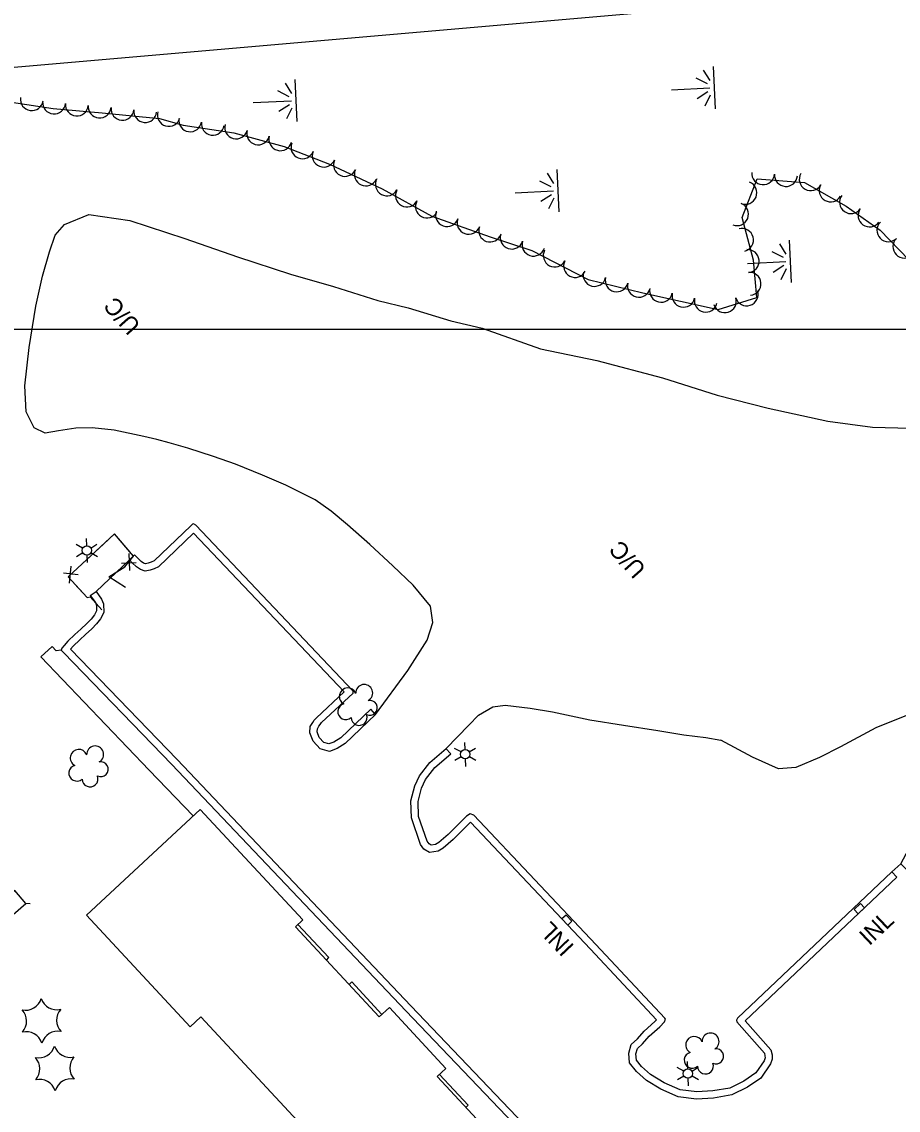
# Model space of a CAD drawing. Extents: x 353423 to 364002, y 127000 to 201942.
# Drawn here: x 360090.4 to 360396.6, y 148727.2 to 149107.4 of the extents above; entities that cross this region are included whole.
import ezdxf

# ---------------------------------------------------------------- set-up
doc = ezdxf.new("R2010")
doc.units = 0
for name, color, linetype in [('E_DTM_SlopeBottom', 7, 'Continuous'), ('E_FEN_Generic', 7, 'Continuous'), ('E_LAND_BrushLine', 7, 'Continuous'), ('E_LAND_TreeLine', 7, 'Continuous'), ('E_MISCPROP', 7, 'Continuous'), ('E_RDWY_Gravel', 7, 'Continuous'), ('E_SGN', 7, 'Continuous'), ('E_STRUCT_WingWall', 7, 'Continuous'), ('E_WTR_FlowLine', 7, 'Continuous')]:
    doc.layers.add(name, color=color, linetype=linetype)

msp = doc.modelspace()

# ---------------------------------------------------------------- linework, layer by layer
at = {"layer": 'E_DTM_SlopeBottom'}
for p, q in [((360128.1, 148915.71), (360127.88, 148921.69)), ((360107.56, 148917.29), (360106.93, 148911.33)), ((360125.17, 148918.34), (360130.3, 148918.56)), ((360110.09, 148914.26), (360104.98, 148914.77))]:
    msp.add_line(p, q, dxfattribs=at)
for points in [[(360126.58, 148909.84), (360120.81, 148913.51), (360126.43, 148917), (360129.43, 148920.71), (360122.82, 148928.57), (360106.59, 148913.5), (360113.29, 148906.27), (360114.29, 148906.59), (360118.41, 148902.02)], [(360128.23, 148922.14), (360122.82, 148928.57), (360118.9, 148924.93)], [(360118.9, 148924.93), (360110.03, 148916.7)], [(360126.58, 148909.84), (360120.81, 148913.51), (360125.27, 148916.28)], [(360108.84, 148911.08), (360113.29, 148906.27), (360114.29, 148906.59), (360118.41, 148902.02)], [(360381.18, 148797.29), (360382.56, 148795.83), (360384.74, 148797.9), (360383.36, 148799.35), (360381.18, 148797.29)], [(360280.54, 148795.37), (360279.09, 148794), (360281.15, 148791.82), (360282.6, 148793.2), (360280.54, 148795.37)]]:
    msp.add_lwpolyline(points, dxfattribs=at)
at = {"layer": 'E_FEN_Generic'}
msp.add_lwpolyline([(360082.92, 149079.91), (360101.33, 149077.16), (360118.48, 149075.65), (360138.5, 149073.68), (360146.75, 149071.29), (360164.44, 149068.6), (360182.07, 149063.87), (360197.89, 149057.64), (360216.34, 149049.12), (360233.63, 149039.57), (360254.07, 149032.26), (360268.54, 149027.58), (360288.29, 149017.39), (360307.34, 149012.72), (360333.7, 149006.9), (360347.15, 149011.12), (360346.04, 149024.2), (360342.05, 149039.06), (360347.32, 149052.6), (360363.78, 149051.32), (360378.43, 149043.01), (360390.21, 149034.6), (360403.69, 149020.82)], dxfattribs=at)
msp.add_lwpolyline([(360082.92, 149079.91), (360101.33, 149077.16), (360118.48, 149075.65), (360138.5, 149073.68), (360146.75, 149071.29), (360164.44, 149068.6), (360182.07, 149063.87), (360197.89, 149057.64), (360216.34, 149049.12), (360233.63, 149039.57), (360254.07, 149032.26), (360268.54, 149027.58), (360288.29, 149017.39), (360307.34, 149012.72), (360333.7, 149006.9), (360347.15, 149011.12), (360346.04, 149024.2), (360342.05, 149039.06), (360347.32, 149052.6), (360363.78, 149051.32), (360378.43, 149043.01), (360390.21, 149034.6), (360403.69, 149020.82)], dxfattribs=at)
for centre, radius, start, end in [((360093.89, 149080.39), 4, 171.5054, 351.49), ((360101.67, 149079.23), 4, 174.9865, 354.9711), ((360109.64, 149078.53), 4, 174.9865, 354.9711), ((360117.6, 149077.83), 4, 174.9865, 354.9711), ((360125.58, 149077.06), 4, 174.3875, 354.3722), ((360133.53, 149076.27), 4, 174.3875, 354.3722), ((360141.77, 149074.91), 4, 163.8451, 343.8298), ((360149.24, 149073.03), 4, 171.3467, 351.3314), ((360157.14, 149071.82), 4, 171.3467, 351.3314), ((360165.27, 149070.54), 4, 165.0124, 344.997), ((360172.99, 149068.47), 4, 165.0124, 344.997), ((360180.71, 149066.4), 4, 165.0124, 344.997), ((360188.44, 149063.61), 4, 158.4872, 338.4719), ((360195.88, 149060.68), 4, 158.4872, 338.4719), ((360203.31, 149057.44), 4, 155.2435, 335.2282), ((360210.57, 149054.09), 4, 155.2435, 335.2282), ((360349.37, 149054.53), 4, 175.5712, 355.5558), ((360357.34, 149053.92), 4, 175.5712, 355.5558), ((360366, 149052.46), 4, 150.4637, 330.4483), ((360217.94, 149050.63), 4, 151.0826, 331.0673), ((360343.16, 149047.67), 4, 248.7243, 68.7089), ((360372.96, 149048.52), 4, 150.4637, 330.4483), ((360224.94, 149046.76), 4, 151.0826, 331.0673), ((360380.07, 149044.42), 4, 144.4691, 324.4537), ((360231.94, 149042.9), 4, 151.0826, 331.0673), ((360340.25, 149040.22), 4, 248.7243, 68.7089), ((360386.57, 149039.77), 4, 144.4691, 324.4537), ((360238.95, 149039.89), 4, 160.3197, 340.3044), ((360246.48, 149037.2), 4, 160.3197, 340.3044), ((360254, 149034.5), 4, 160.3197, 340.3044), ((360341.99, 149031.21), 4, 285.0225, 105.0072), ((360393.12, 149034.61), 4, 134.3816, 314.3663), ((360261.54, 149032.04), 4, 162.1018, 342.0865), ((360269.15, 149029.58), 4, 162.1018, 342.0865), ((360398.71, 149028.9), 4, 134.3816, 314.3663), ((360276.57, 149025.79), 4, 152.715, 332.6997), ((360343.97, 149023.85), 4, 274.8677, 94.8524), ((360283.67, 149022.13), 4, 152.715, 332.6997), ((360290.46, 149019.01), 4, 166.2314, 346.216), ((360344.64, 149015.89), 4, 274.8677, 94.8524), ((360298.22, 149017.11), 4, 166.2314, 346.216), ((360305.98, 149015.21), 4, 166.2314, 346.216), ((360313.73, 149013.45), 4, 167.5519, 347.5365), ((360321.54, 149011.73), 4, 167.5519, 347.5365), ((360336, 149009.81), 4, 197.4235, 17.4082), ((360343.63, 149012.21), 4, 197.4235, 17.4082), ((360329.34, 149010), 4, 167.5519, 347.5365), ((360204.28, 148871.74), 2.97, 21.1777, 242.4116), ((360210.01, 148872.93), 2.97, 298.8286, 181.8018), ((360211.97, 148867.76), 2.61, 243.5338, 101.4664), ((360203.58, 148866.42), 2.78, 104.1486, 311.9216), ((360208.22, 148864.39), 2.78, 180.8257, 21.8367), ((360110.29, 148850.27), 2.97, 21.1777, 242.4116), ((360116.02, 148851.45), 2.97, 298.8286, 181.8018), ((360109.59, 148844.94), 2.78, 104.1486, 311.9216), ((360117.98, 148846.29), 2.61, 243.5338, 101.4664), ((360114.23, 148842.91), 2.78, 180.8257, 21.8367), ((360091.69, 148767.81), 5.72, 257.9654, 343.7303), ((360102.63, 148767.98), 5.72, 197.9654, 283.7303), ((360086.36, 148758.26), 5.72, 317.9654, 43.7303), ((360108.24, 148758.58), 5.72, 137.9654, 223.7303), ((360091.97, 148748.86), 5.72, 17.9654, 103.7303), ((360102.91, 148749.03), 5.72, 77.9654, 163.7303), ((360325.29, 148749.97), 2.97, 21.1777, 242.4116), ((360331.02, 148751.15), 2.97, 298.8286, 181.8018), ((360096.33, 148751.18), 5.72, 257.9654, 343.7303), ((360107.27, 148751.34), 5.72, 197.9654, 283.7303), ((360332.98, 148745.98), 2.61, 243.5338, 101.4664), ((360091, 148741.62), 5.72, 317.9654, 43.7303), ((360112.88, 148741.95), 5.72, 137.9654, 223.7303), ((360324.59, 148744.64), 2.78, 104.1486, 311.9216), ((360329.23, 148742.61), 2.78, 180.8257, 21.8367), ((360096.61, 148732.23), 5.72, 17.9654, 103.7303), ((360107.55, 148732.39), 5.72, 77.9654, 163.7303)]:
    msp.add_arc(centre, radius, start, end, dxfattribs=at)
at = {"layer": 'E_LAND_BrushLine'}
for p, q in [((360111.66, 148923.57), (360109.36, 148924.82)), ((360113.07, 148924.38), (360113.01, 148926.89)), ((360114.55, 148923.57), (360116.66, 148924.92)), ((360111.73, 148921.87), (360109.5, 148920.55)), ((360113.14, 148921.1), (360113.2, 148918.5)), ((360114.59, 148921.93), (360116.85, 148920.68)), ((360245.24, 148853.15), (360245.18, 148855.68)), ((360243.83, 148852.35), (360241.53, 148853.6)), ((360246.73, 148852.35), (360248.84, 148853.7)), ((360243.91, 148850.65), (360241.67, 148849.33)), ((360245.31, 148849.88), (360245.37, 148847.28)), ((360246.76, 148850.71), (360249.02, 148849.46)), ((360321.64, 148740.81), (360319.35, 148742.06)), ((360323.05, 148741.62), (360322.99, 148744.14)), ((360324.54, 148740.82), (360326.65, 148742.17)), ((360321.72, 148739.11), (360319.48, 148737.8)), ((360323.12, 148738.35), (360323.18, 148735.74)), ((360324.58, 148739.18), (360326.83, 148737.93))]:
    msp.add_line(p, q, dxfattribs=at)
for centre in [(360113.12, 148922.74), (360245.3, 148851.52), (360323.11, 148739.98)]:
    msp.add_circle(centre, 1.64, dxfattribs=at)
at = {"layer": 'E_LAND_TreeLine'}
for p, q in [((358000, 149000), (363000, 149000)), ((359000, 149000), (360500, 149000)), ((360000, 149000), (362500, 149000)), ((360000, 149000), (362000, 149000))]:
    msp.add_line(p, q, dxfattribs=at)
at = {"layer": 'E_MISCPROP'}
for points in [[(360214.01, 148865.44), (360225.27, 148880.85), (360231.98, 148891.35), (360234, 148897.61), (360233.22, 148903.32), (360227.16, 148910.61), (360219.98, 148917.38), (360212.03, 148924.8), (360204.12, 148931.7), (360198.52, 148936.48), (360192.84, 148940.39), (360182.63, 148945.6), (360174.48, 148949.02), (360165, 148952.86), (360157.36, 148955.53), (360148.43, 148958.53), (360141.86, 148960.36), (360137.61, 148961.53), (360133.01, 148962.55), (360122.61, 148964.76), (360114.97, 148965.62), (360109.25, 148965.47), (360103.23, 148964.58), (360098.56, 148963.7), (360094.71, 148965.54), (360091.91, 148971.19), (360091.45, 148980.21), (360092.99, 148993.69), (360095.32, 149008.08), (360097.66, 149018.56), (360100.02, 149027.1), (360102.09, 149032.9), (360105.34, 149036.63), (360113.77, 149040.12), (360128.18, 149038.04), (360147.41, 149031.75), (360165.72, 149025.32), (360184.26, 149019.29), (360199.26, 149014.91), (360214.72, 149010.11), (360225.37, 149007.46), (360240.23, 149002.94), (360251.27, 149000.45), (360271.61, 148993.13), (360291.27, 148989.07), (360314.24, 148983.01), (360333.27, 148976.95), (360351.16, 148972.49), (360371.93, 148967.9), (360387.52, 148965.86), (360409.59, 148965.22)], [(360214.01, 148865.44), (360212.29, 148867.26), (360201.81, 148857.31), (360199.41, 148855.79), (360197.71, 148855.13), (360195.96, 148855.61), (360194.32, 148857.41), (360193.58, 148859.38), (360193.64, 148860.41), (360194.22, 148861.33), (360194.59, 148861.93), (360195.12, 148862.57), (360206.13, 148872.82), (360206.18, 148873.41), (360206.09, 148873.67), (360151.21, 148931.53), (360150.39, 148932.04), (360150.08, 148931.89), (360149.48, 148931.33), (360136.67, 148919.14), (360135.62, 148918.64), (360134.59, 148918.26), (360133.64, 148918.1), (360132.94, 148918.31), (360132.12, 148918.89), (360130.78, 148920.19), (360129.76, 148921.24)], [(360150.4, 148928.75), (360138.11, 148917.06), (360136.59, 148916.33), (360135.24, 148915.83), (360133.47, 148915.54), (360131.83, 148916.04), (360130.51, 148916.97), (360129.01, 148918.42), (360127.97, 148919.5)], [(360202.99, 148873.31), (360150.4, 148928.75)], [(360114.31, 148906.95), (360116.34, 148908.42), (360127.97, 148919.5), (360129.76, 148921.24)], [(360116.34, 148908.42), (360118.27, 148905.74), (360118.98, 148904.11), (360119.07, 148901.04), (360117.89, 148898.87), (360116.48, 148897.06), (360114.84, 148895.37), (360112.7, 148893.41), (360110.67, 148891.51), (360108.32, 148889.26), (360107.37, 148888.2)], [(360114.31, 148906.95), (360116.09, 148904.5), (360116.49, 148903.55), (360116.55, 148901.64), (360115.79, 148900.24), (360114.6, 148898.7), (360113.1, 148897.17), (360111, 148895.24), (360108.95, 148893.32), (360106.53, 148891), (360105.2, 148889.53), (360104.38, 148888.62), (360104.1, 148887.94), (360104.96, 148887.09), (360142.84, 148847.96), (360224.51, 148761.94), (360294.73, 148688.43)], [(360104.1, 148887.94), (360102.36, 148887.62), (360100.95, 148889.22), (360097.1, 148885.58), (360134.89, 148845.95), (360150.29, 148829.98)], [(360107.37, 148888.2), (360144.65, 148849.69), (360226.32, 148763.67), (360295.28, 148691.47)], [(360214.01, 148865.44), (360203.35, 148855.33), (360200.54, 148853.55), (360197.85, 148852.51), (360194.61, 148853.39), (360192.15, 148856.08), (360191.05, 148859), (360191.18, 148861.2), (360192.09, 148862.64), (360192.55, 148863.4), (360193.31, 148864.3), (360202.99, 148873.31)], [(360238.62, 148853.59), (360246.6, 148861.74), (360249.95, 148865.24), (360254.98, 148868.15), (360259.2, 148868.68), (360267.99, 148867.67), (360275.81, 148866.3), (360288.79, 148863.6), (360300.6, 148861.65), (360312.54, 148859.84), (360321.67, 148858.37), (360329.32, 148857.35), (360334.54, 148856.51)], [(360397.47, 148813.3), (360404.11, 148825.76), (360409.6, 148833.03), (360415.21, 148838.37), (360420, 148840.98), (360426.79, 148841), (360432.67, 148837.9), (360438.89, 148835.9), (360442.93, 148840.63), (360437.61, 148849.54), (360430.75, 148855.71), (360423.21, 148861.33), (360413.84, 148865.63), (360400.67, 148865.54), (360388.7, 148860.8), (360376.45, 148854.16), (360369.04, 148850.38), (360360.74, 148846.91), (360354.76, 148846.44), (360345.7, 148850.55), (360334.54, 148856.51)], [(360247.18, 148827.77), (360241.05, 148821.71), (360237.6, 148818.71), (360235.83, 148817.64), (360232.82, 148817.16), (360230.88, 148818.42), (360229.73, 148820.05), (360226.54, 148829.34), (360226.35, 148835.25), (360227.66, 148840.5), (360229.3, 148844.02), (360232.89, 148848.6), (360238.62, 148853.59)], [(360394.32, 148810.43), (360340.41, 148759.33), (360340.05, 148758.61), (360340.17, 148757.99), (360349.8, 148747.12), (360350.01, 148746.21), (360350.05, 148745.43), (360349.7, 148744.46), (360346.81, 148740.19), (360342.67, 148737.36), (360337.71, 148734.92), (360331.77, 148733.9), (360326.16, 148733.56), (360320.34, 148734.33), (360314.8, 148736.76), (360310.07, 148739.59), (360306.93, 148742.39), (360305.1, 148744.67), (360304.95, 148746.88), (360305.48, 148748.73), (360307.28, 148750.33), (360309.58, 148753.06), (360313.29, 148756.34), (360314.92, 148758.07), (360315.28, 148758.98), (360315.07, 148759.37), (360290.91, 148785.12), (360248.3, 148830.23), (360247.08, 148830.74), (360245.78, 148829.9), (360239.35, 148823.55), (360236.11, 148820.73), (360234.96, 148820.03), (360233.38, 148819.78), (360232.65, 148820.25), (360231.98, 148821.21), (360229.03, 148829.79), (360228.86, 148834.98), (360230.03, 148839.66), (360231.45, 148842.71), (360234.71, 148846.87), (360240.26, 148851.7), (360238.55, 148853.52)], [(360312.17, 148758.8), (360289.1, 148783.41), (360247.18, 148827.77)], [(360359.98, 148685.95), (360361.73, 148687.58), (360424.66, 148747.83), (360429.22, 148742.76), (360432.37, 148746.84), (360434.03, 148749.55), (360435.18, 148751.71), (360439.04, 148761.52), (360444.75, 148767.91), (360413.55, 148802.56), (360406.66, 148803.94), (360397.47, 148813.3), (360394.32, 148810.43), (360396.04, 148808.61)], [(360396.04, 148808.61), (360343.11, 148758.45)], [(360196.8, 148779.64), (360197.63, 148780.49), (360186.82, 148792.04)], [(360216.12, 148760.56), (360205.68, 148771.97), (360204.73, 148771.1)], [(360343.11, 148758.45), (360352.08, 148748.31), (360352.5, 148746.56), (360352.57, 148745.05), (360351.95, 148743.32), (360348.61, 148738.39), (360343.93, 148735.2), (360338.49, 148732.51), (360332.06, 148731.41), (360326.07, 148731.05), (360319.66, 148731.9), (360313.65, 148734.54), (360308.58, 148737.57), (360305.12, 148740.66), (360302.66, 148743.71), (360302.42, 148747.15), (360303.28, 148750.11), (360305.48, 148752.08), (360307.79, 148754.82), (360311.54, 148758.14), (360312.17, 148758.8)], [(360245.57, 148728.15), (360246.37, 148728.96), (360236.32, 148739.7)]]:
    msp.add_lwpolyline(points, dxfattribs=at)
at = {"layer": 'E_RDWY_Gravel'}
msp.add_lwpolyline([(360590.94, 149306.48), (360592.5, 149135.47), (359357.9, 149028.05), (359362.55, 148652.07)], dxfattribs=at)
at = {"layer": 'E_SGN'}
msp.add_line((360093.36, 148799.32), (360091.86, 148799.43), dxfattribs=at)
msp.add_lwpolyline([(360091.86, 148799.43), (360087.93, 148803.96), (360083.4, 148800.03), (360087.33, 148795.5)], close=True, dxfattribs=at)
at = {"layer": 'E_STRUCT_WingWall'}
for p, q in [((360332.74, 149077.04), (360332, 149091.82)), ((360186.61, 149072.55), (360185.87, 149087.32)), ((360329.88, 149085.76), (360325.92, 149087.77)), ((360328.48, 149090.49), (360330.76, 149086.91)), ((360183.75, 149081.27), (360179.79, 149083.27)), ((360182.36, 149085.99), (360184.63, 149082.41)), ((360317.32, 149083.7), (360330.72, 149084.38)), ((360171.19, 149079.2), (360184.59, 149079.88)), ((360330.02, 149082.96), (360326.29, 149080.57)), ((360329.11, 149078.13), (360331.01, 149081.91)), ((360183.89, 149078.47), (360180.16, 149076.08)), ((360182.98, 149073.63), (360184.88, 149077.41)), ((360273.91, 149054.52), (360276.18, 149050.94)), ((360278.16, 149041.08), (360277.42, 149055.85)), ((360275.3, 149049.8), (360271.35, 149051.8)), ((360262.74, 149047.74), (360276.14, 149048.41)), ((360275.44, 149047), (360271.71, 149044.61)), ((360274.53, 149042.16), (360276.43, 149045.95)), ((360359.31, 149016.36), (360358.57, 149031.14)), ((360356.45, 149025.08), (360352.49, 149027.09)), ((360355.05, 149029.81), (360357.33, 149026.23)), ((360343.89, 149023.02), (360357.29, 149023.7)), ((360356.59, 149022.28), (360352.85, 149019.89)), ((360355.67, 149017.45), (360357.58, 149021.23))]:
    msp.add_line(p, q, dxfattribs=at)
at = {"layer": 'E_WTR_FlowLine'}
msp.add_lwpolyline([(360274.63, 148644.52), (360304.05, 148671.84), (360267.94, 148710.73), (360264.62, 148707.64), (360235.53, 148738.96), (360238.58, 148741.8), (360218.82, 148763.07), (360215.26, 148759.76), (360185.99, 148791.28), (360188.58, 148793.68), (360152.75, 148832.26), (360113.02, 148795.37), (360149.27, 148756.34), (360152.96, 148759.77), (360231.18, 148675.54), (360229.24, 148673.74), (360256.47, 148644.7)], dxfattribs=at)

# ---------------------------------------------------------------- texts
at = {"layer": 'E_DTM_SlopeBottom'}
for rotation, p in [(43.4613, (360386.48, 148784.39)), (133.3732, (360283.67, 148784.49))]:
    msp.add_text('INL', height=6, rotation=rotation, dxfattribs=at).set_placement(p)
at = {"layer": 'E_MISCPROP'}
for p in [(360132.22, 149001.47), (360308.78, 148916.39)]:
    msp.add_text('U/C', height=6, rotation=131.4944, dxfattribs=at).set_placement(p)

doc.saveas('drawing.dxf')
